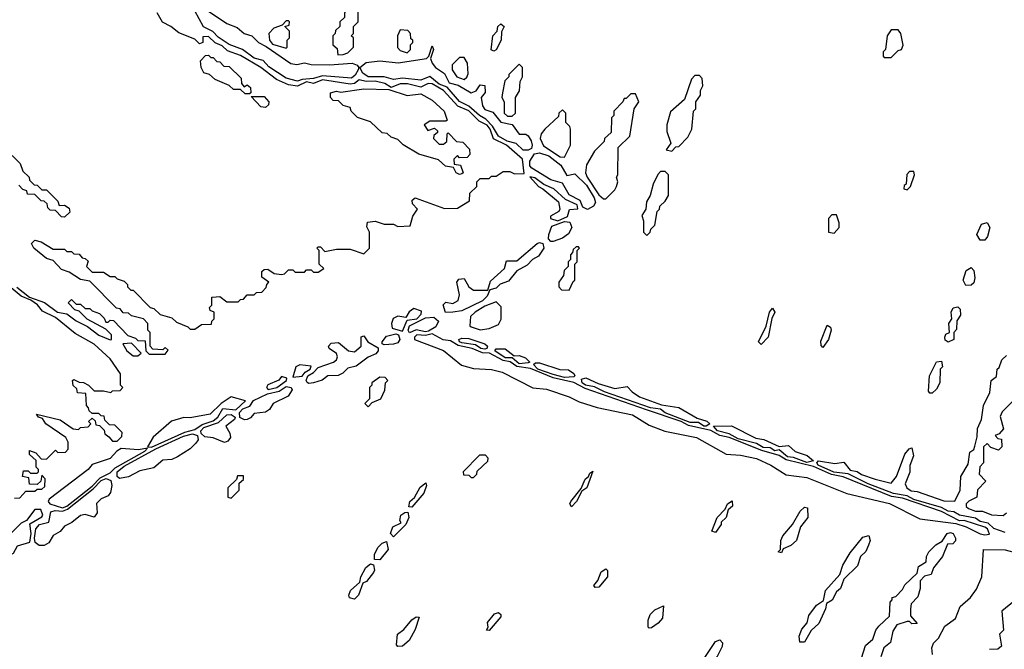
# Model space of a CAD drawing. Extents: x 2769579 to 2883812, y 684207 to 828660.
# Tile 368 of 505: x 2828028 to 2832341, y 775888 to 778645. Entities that reach past the tile are written whole.
import ezdxf

# ---------------------------------------------------------------- set-up
doc = ezdxf.new("R2010")
doc.units = 0

msp = doc.modelspace()

# ---------------------------------------------------------------- linework, layer by layer
at = {"layer": '0CON02XD'}
for points in [[(2829421.7, 778491.7), (2829445, 778492.5), (2829465, 778500), (2829490, 778525), (2829490, 778565), (2829480, 778575), (2829490, 778585), (2829490, 778615), (2829510, 778635), (2829510, 778695), (2829520, 778705), (2829515, 778730), (2829478.3, 778691.7), (2829465, 778690), (2829450, 778675), (2829450, 778655), (2829430, 778635), (2829430, 778615), (2829411.7, 778598.3), (2829410, 778585), (2829400, 778575), (2829400, 778535), (2829418.3, 778518.3), (2829421.7, 778491.7)], [(2828015, 777473.8), (2828070.5, 777430.5), (2828137, 777407), (2828194.1, 777364.1), (2828235, 777356.7), (2828275, 777326), (2828325, 777301.2), (2828375, 777263.3), (2828425, 777242.5), (2828430, 777245), (2828430, 777265), (2828405, 777290), (2828323.9, 777333.9), (2828288.3, 777368.3), (2828270, 777375), (2828240, 777405), (2828255, 777420), (2828275, 777400), (2828295, 777400), (2828315, 777380), (2828335, 777380), (2828345, 777370), (2828378.3, 777358.3), (2828398.3, 777338.3), (2828405, 777320), (2828415, 777320), (2828425, 777330), (2828438.3, 777328.3), (2828501.7, 777261.7), (2828535, 777250), (2828545, 777240), (2828578.3, 777238.3), (2828580, 777195), (2828595, 777180), (2828665, 777180), (2828678.3, 777198.3), (2828665, 777210), (2828655, 777200), (2828611.7, 777201.7), (2828600, 777215), (2828600, 777275), (2828590, 777285), (2828590, 777315), (2828570, 777335), (2828518.3, 777348.3), (2828505, 777360), (2828481.7, 777361.7), (2828468.3, 777378.3), (2828451.7, 777381.7), (2828335, 777500), (2828295, 777507.5), (2828245, 777540), (2828211.7, 777551.7), (2828175, 777590), (2828145, 777600), (2828090, 777645), (2828080, 777665), (2828095, 777680), (2828121.7, 777671.7), (2828175, 777640), (2828225, 777640), (2828235, 777630), (2828255, 777630), (2828265, 777620), (2828288.3, 777618.3), (2828301.7, 777601.7), (2828315, 777600), (2828328.3, 777588.3), (2828320, 777565), (2828345, 777540), (2828395, 777540), (2828425, 777520), (2828445, 777520), (2828455, 777510), (2828485, 777500), (2828500, 777485), (2828500, 777475), (2828515, 777460), (2828525, 777460), (2828600, 777385), (2828615, 777380), (2828643.9, 777353.9), (2828695, 777340), (2828715, 777320), (2828765, 777300), (2828775, 777290), (2828795, 777290), (2828825, 777310), (2828868.3, 777311.7), (2828870, 777325), (2828880, 777335), (2828880, 777365), (2828861.7, 777371.7), (2828860, 777385), (2828870, 777395), (2828870, 777430), (2828888.3, 777431.7), (2828905, 777432.5), (2828935, 777410), (2828985, 777410), (2828995, 777420), (2829008.3, 777421.7), (2829025, 777440), (2829055, 777440), (2829065, 777450), (2829088.3, 777451.7), (2829108.3, 777471.7), (2829110, 777485), (2829120, 777495), (2829088.3, 777518.3), (2829088.3, 777541.7), (2829098.3, 777551.7), (2829115, 777552.5), (2829143.3, 777533.3), (2829175, 777530), (2829188.3, 777531.7), (2829205, 777550), (2829225, 777550), (2829235, 777540), (2829275, 777540), (2829285, 777550), (2829305, 777550), (2829315, 777540), (2829335, 777540), (2829360, 777555), (2829340, 777575), (2829340, 777635), (2829330, 777645), (2829335, 777650), (2829345, 777650), (2829365, 777630), (2829415, 777640), (2829475, 777640), (2829535, 777620), (2829560, 777645), (2829560, 777715), (2829548.3, 777738.3), (2829551.7, 777758.3), (2829585, 777762.5), (2829625, 777750), (2829665, 777750), (2829685, 777740), (2829738.3, 777741.7), (2829750, 777785), (2829770, 777815), (2829748.3, 777838.3), (2829747.5, 777855), (2829760, 777865), (2829888.3, 777818.3), (2829945, 777820), (2829998.3, 777851.7), (2830000, 777885), (2830030, 777915), (2830030, 777935), (2830045, 777950), (2830085, 777950), (2830095, 777960), (2830115, 777960), (2830145, 777980), (2830175, 777980), (2830195, 777970), (2830238.3, 777971.7), (2830230, 778035), (2830160, 778095), (2830104, 778124), (2830089.1, 778165), (2830075, 778182.5), (2830040.9, 778200.9), (2829995, 778245.6), (2829946.6, 778266.6), (2829884, 778335), (2829835, 778364.2), (2829817.5, 778365), (2829785, 778350), (2829726.4, 778363.6), (2829695, 778363.8), (2829655, 778347.5), (2829627.5, 778365), (2829585.5, 778375.5), (2829545, 778373.8), (2829515, 778381.2), (2829494.2, 778365.8), (2829475, 778363.3), (2829355, 778382.2), (2829315, 778365.6), (2829285, 778372.2), (2829245, 778354), (2829205, 778359.2), (2829153.1, 778383.1), (2829085, 778436), (2828995, 778487.5), (2828938.6, 778508.6), (2828915, 778530), (2828884.2, 778544.2), (2828855, 778571.2), (2828830, 778570), (2828830, 778545), (2828815, 778540), (2828795, 778560), (2828725, 778587.5), (2828690, 778615), (2828653.6, 778633.6), (2828630, 778675)], [(2829245, 778376.5), (2829195, 778389.4), (2829118.8, 778438.8), (2829095, 778465.7), (2829055, 778476.7), (2829004.5, 778514.5), (2828945, 778537.1), (2828898, 778568), (2828873.6, 778593.6), (2828833.7, 778613.7), (2828795, 778683.3)], [(2828850, 778685), (2828935, 778627.8), (2828980.8, 778610.8), (2829011.2, 778585), (2829044.4, 778574.4), (2829074.2, 778545), (2829108.1, 778528.1), (2829215, 778453.6), (2829241.3, 778448.7), (2829275, 778456.2), (2829305, 778448.1), (2829385, 778447.3), (2829484.5, 778454.5), (2829505.7, 778445.7), (2829513.3, 778435), (2829511.2, 778425), (2829498, 778402), (2829481.1, 778388.9), (2829355, 778398.5), (2829315, 778387.3), (2829265, 778383.6), (2829245, 778376.5)], [(2829195, 778520), (2829200, 778525), (2829200, 778555), (2829210, 778565), (2829210, 778595), (2829190, 778615), (2829208.3, 778621.7), (2829210, 778635), (2829205, 778640), (2829195, 778640), (2829178.3, 778621.7), (2829141.7, 778608.3), (2829120, 778585), (2829122.5, 778555), (2829135, 778537.5), (2829195, 778520)], [(2830105, 778507.5), (2830093.6, 778513.6), (2830100, 778575), (2830120, 778595), (2830122.5, 778615), (2830135, 778627.5), (2830150, 778615), (2830138.3, 778591.7), (2830136.7, 778555), (2830115, 778512.5), (2830105, 778507.5)], [(2829725, 778500), (2829740, 778515), (2829740, 778535), (2829750, 778545), (2829750, 778555), (2829741.7, 778561.7), (2829740, 778585), (2829728.3, 778598.3), (2829695, 778600), (2829682.5, 778575), (2829683, 778523), (2829695, 778510), (2829725, 778500)], [(2831845, 778480), (2831875, 778510), (2831890, 778515), (2831897, 778533), (2831887.5, 778585), (2831875, 778600), (2831845, 778600), (2831827.5, 778575), (2831820, 778515), (2831810, 778505), (2831810, 778485), (2831815, 778480), (2831845, 778480)], [(2830233.2, 778073.2), (2830202.9, 778102.9), (2830163.5, 778113.5), (2830125.7, 778135), (2830098.6, 778178.6), (2830069.5, 778209.5), (2830041.4, 778225), (2829995, 778266.5), (2829955, 778287.3), (2829900, 778350), (2829865, 778362.3), (2829825, 778396), (2829785, 778380.6), (2829705, 778388.9), (2829665, 778383.1), (2829625, 778394.4), (2829554.6, 778394.6), (2829531.2, 778411.2), (2829517.5, 778435), (2829545, 778457.5), (2829605, 778464.5), (2829685.7, 778455.7), (2829810, 778475), (2829820, 778485), (2829835, 778530), (2829840, 778515), (2829827.5, 778475), (2829834, 778455), (2829848.8, 778435), (2829888.9, 778408.9), (2829908.8, 778368.8), (2829948.8, 778358.8), (2830005.8, 778324.2), (2830027.1, 778332.9), (2830045, 778360), (2830065, 778357.5), (2830066.4, 778326.4), (2830050, 778305), (2830055, 778267.5), (2830065, 778252.5), (2830100.6, 778240.6), (2830135, 778195.6), (2830185, 778185.7), (2830215, 778143.3), (2830245, 778143.3), (2830255, 778136.7), (2830268.6, 778115), (2830272.5, 778095), (2830269.2, 778080.8), (2830255, 778074), (2830233.2, 778073.2)], [(2829035, 778320), (2829015, 778320), (2828995, 778340), (2828965, 778340), (2828945, 778357.5), (2828883.8, 778383.8), (2828860, 778405), (2828835, 778412.5), (2828822.5, 778435), (2828820, 778465), (2828841.7, 778488.3), (2828855, 778490), (2828865, 778480), (2828875, 778480), (2828891.7, 778461.7), (2828905, 778460), (2828921.7, 778441.7), (2828945, 778440), (2828998.3, 778388.3), (2829000, 778365), (2829011.7, 778351.7), (2829025, 778360), (2829038.3, 778348.3), (2829040, 778325), (2829035, 778320)], [(2829975, 778382.5), (2829987, 778393), (2829991.7, 778408.3), (2829990, 778455), (2829975, 778480), (2829955, 778480), (2829923, 778447), (2829922.5, 778425), (2829942.5, 778395), (2829975, 778382.5)], [(2830185, 778222.5), (2830200, 778235), (2830200, 778305), (2830217, 778333), (2830220, 778375), (2830230, 778395), (2830230, 778435), (2830215, 778450), (2830170, 778405), (2830170, 778395), (2830153, 778377), (2830142.5, 778325), (2830140, 778305), (2830150, 778285), (2830150, 778235), (2830165, 778222.5), (2830185, 778222.5)], [(2830885, 778070), (2830901.7, 778088.3), (2830915, 778090), (2830955, 778130), (2830972.5, 778165), (2830980, 778245), (2830990, 778255), (2830990, 778285), (2831010, 778315), (2831010, 778335), (2831020, 778355), (2831017, 778387), (2831005, 778400), (2830985, 778400), (2830970, 778385), (2830940, 778295), (2830878.3, 778241.7), (2830862.5, 778185), (2830862.5, 778155), (2830880, 778105), (2830860, 778075), (2830885, 778070)], [(2829105, 778260), (2829083.6, 778263.6), (2829041.7, 778308.3), (2829098.3, 778308.3), (2829120, 778285), (2829118.3, 778271.7), (2829105, 778260)], [(2829955, 777967.5), (2829940, 777975), (2829928.3, 777998.3), (2829893.3, 778003.3), (2829861.7, 778031.7), (2829776.4, 778056.4), (2829707, 778097), (2829685, 778120), (2829655, 778130), (2829637, 778147), (2829615, 778150), (2829565, 778197.5), (2829507, 778217), (2829480, 778245), (2829475, 778260), (2829445, 778270), (2829425, 778290), (2829401.7, 778291.7), (2829390, 778305), (2829390, 778325), (2829415, 778332.5), (2829435, 778327.5), (2829535, 778342.5), (2829645, 778340), (2829725, 778312.5), (2829785, 778320), (2829835, 778292.5), (2829887.5, 778245), (2829900, 778205), (2829895, 778200), (2829825, 778200), (2829800, 778185), (2829815, 778160), (2829845, 778170), (2829858.3, 778158.3), (2829858.3, 778151.7), (2829841.7, 778138.3), (2829840, 778125), (2829865, 778100), (2829885, 778100), (2829898.3, 778111.7), (2829900, 778145), (2829905, 778150), (2829941.7, 778111.7), (2829968.3, 778108.3), (2829998.3, 778078.3), (2830000, 778055), (2829988.3, 778041.7), (2829955, 778040), (2829945, 778050), (2829930, 778035), (2829931.7, 778011.7), (2829958.3, 778008.3), (2829970, 777975), (2829965, 777970), (2829955, 777967.5)], [(2830595, 777860), (2830635, 777900), (2830642.5, 777915), (2830647.5, 777935), (2830642.5, 777955), (2830647.5, 777965), (2830650, 778085), (2830700, 778135), (2830720, 778255), (2830740, 778285), (2830725, 778320), (2830705, 778320), (2830685, 778300), (2830675, 778300), (2830670, 778285), (2830630, 778245), (2830630, 778225), (2830620, 778215), (2830618.3, 778151.7), (2830590, 778125), (2830588.3, 778111.7), (2830545, 778070), (2830510.7, 778009.3), (2830506.7, 777975), (2830513.3, 777955), (2830565, 777877.5), (2830585, 777860), (2830595, 777860)], [(2830415, 778042.5), (2830440, 778095), (2830440, 778165), (2830437, 778177), (2830420, 778195), (2830420, 778235), (2830405, 778250), (2830390, 778235), (2830388.3, 778221.7), (2830327.5, 778165), (2830312.5, 778145), (2830307.5, 778125), (2830322.7, 778092.7), (2830395, 778043.8), (2830415, 778042.5)], [(2827995, 778050), (2828030, 778015), (2828041.7, 777981.7), (2828070, 777955), (2828071.7, 777941.7), (2828091.7, 777921.7), (2828105, 777920), (2828125, 777900), (2828145, 777900), (2828195, 777850), (2828201.7, 777831.7), (2828225, 777832.5), (2828245, 777820), (2828247.5, 777802.5), (2828225, 777780)], [(2830515, 777813.3), (2830495, 777824.2), (2830482.8, 777852.8), (2830435, 777877.5), (2830405, 777928.8), (2830354.5, 777944.5), (2830270.8, 777995), (2830262.9, 778005), (2830263.1, 778025), (2830282.7, 778057.3), (2830305, 778061.4), (2830345, 778048.9), (2830397.5, 778007.5), (2830425, 777963.3), (2830459.5, 777969.5), (2830510.3, 777920.3), (2830544.5, 777865), (2830550, 777845), (2830541.3, 777828.7), (2830515, 777813.3)], [(2830775, 777700), (2830790, 777715), (2830791.7, 777728.3), (2830810, 777745), (2830820, 777805), (2830830, 777815), (2830831.7, 777828.3), (2830855, 777850), (2830870, 777875), (2830870, 777965), (2830855, 777980), (2830835, 777980), (2830823, 777967), (2830802.5, 777925), (2830790, 777875), (2830773, 777847), (2830770, 777815), (2830753, 777787), (2830760, 777765), (2830760, 777715), (2830775, 777700)], [(2831915, 777900), (2831930, 777915), (2831947.5, 777965), (2831945, 777980), (2831925, 777980), (2831913, 777967), (2831910, 777925), (2831901.7, 777918.3), (2831900, 777905), (2831915, 777900)], [(2828225, 777780), (2828211.7, 777781.7), (2828185, 777810), (2828161.7, 777811.7), (2828151.7, 777821.7), (2828148.3, 777838.3), (2828135, 777850), (2828121.7, 777851.7), (2828095, 777880), (2828061.7, 777881.7), (2828060, 777895), (2828041.7, 777901.7), (2828025, 777920)], [(2830385, 777763.8), (2830427.2, 777782.8), (2830435.9, 777814.1), (2830473.3, 777816.7), (2830469.2, 777835), (2830418.1, 777858.1), (2830367.5, 777905), (2830323.3, 777923.3), (2830285, 777952.5), (2830262.5, 777957.5), (2830300, 777915), (2830320, 777905), (2830388, 777848), (2830394, 777815), (2830390, 777805), (2830352.5, 777785), (2830352.5, 777775), (2830385, 777763.8)], [(2831595, 777710), (2831617.5, 777735), (2831617.5, 777755), (2831605, 777790), (2831585, 777790), (2831570, 777775), (2831570, 777715), (2831595, 777710)], [(2830365, 777674.3), (2830354.3, 777674.3), (2830344.4, 777685), (2830345.5, 777705), (2830359.3, 777740.7), (2830415, 777761.3), (2830437.9, 777757.9), (2830446.9, 777735), (2830432.1, 777707.9), (2830405, 777688.1), (2830365, 777674.3)], [(2832255, 777680), (2832235, 777680), (2832220, 777705), (2832240.5, 777749.5), (2832265, 777757.5), (2832276.7, 777735), (2832267.5, 777695), (2832255, 777680)], [(2829893.1, 777363.1), (2829882.9, 777397.1), (2829895, 777408.8), (2829925, 777402.5), (2829948.5, 777415), (2829955, 777440), (2829942, 777495), (2829951.2, 777508.8), (2829975, 777512.5), (2829995.8, 777475), (2830015, 777461.1), (2830078.8, 777461.2), (2830090.2, 777499.8), (2830152.2, 777555), (2830160.5, 777589.5), (2830205, 777589.6), (2830294.7, 777665.3), (2830305, 777669.5), (2830320, 777665), (2830323.1, 777645), (2830300, 777610), (2830274.6, 777595.4), (2830250.5, 777569.5), (2830206.2, 777545), (2830169.2, 777500.8), (2830133.2, 777486.8), (2830115, 777470), (2830087.5, 777462.5), (2830075.7, 777435), (2830055, 777414.4), (2829965, 777370), (2829925, 777364), (2829893.1, 777363.1)], [(2830435, 777460), (2830451.7, 777498.3), (2830460, 777505), (2830460, 777575), (2830470, 777585), (2830470, 777635), (2830480, 777645), (2830475, 777650), (2830465, 777650), (2830451.7, 777638.3), (2830450, 777625), (2830440, 777615), (2830440, 777595), (2830430, 777585), (2830430, 777565), (2830413, 777547), (2830410, 777525), (2830390, 777495), (2830390, 777475), (2830401.7, 777461.7), (2830435, 777460)], [(2832171.7, 777481.7), (2832160, 777505), (2832173.9, 777546.1), (2832195, 777560), (2832207, 777547), (2832211.2, 777515), (2832207, 777493), (2832195, 777482.5), (2832171.7, 777481.7)], [(2828005, 776550), (2828028.3, 776551.7), (2828055, 776580), (2828095, 776580), (2828105, 776590), (2828125, 776590), (2828138.3, 776601.7), (2828140, 776635), (2828125, 776650), (2828120, 776625), (2828105, 776610), (2828071.7, 776611.7), (2828068.3, 776638.3), (2828040, 776645), (2828045, 776670), (2828065, 776670), (2828075, 776660), (2828105, 776660), (2828110, 776665), (2828110, 776675), (2828100, 776685), (2828100, 776715), (2828071.7, 776741.7), (2828071.7, 776758.3), (2828098.3, 776748.3), (2828121.7, 776721.7), (2828145, 776720), (2828185, 776760), (2828195, 776750), (2828228.3, 776751.7), (2828240, 776765), (2828240, 776795), (2828230, 776815), (2828142.5, 776875), (2828128.3, 776898.3), (2828110, 776905), (2828101.7, 776918.3), (2828205, 776892.5), (2828263, 776853), (2828285, 776850), (2828295, 776860), (2828328.3, 776861.7), (2828340, 776875), (2828330, 776885), (2828345, 776900), (2828358.3, 776888.3), (2828361.7, 776871.7), (2828378.3, 776868.3), (2828398.3, 776848.3), (2828401.7, 776831.7), (2828418.3, 776818.3), (2828435, 776800), (2828455, 776800), (2828475, 776820), (2828477, 776837), (2828445, 776870), (2828421.7, 776871.7), (2828401.7, 776891.7), (2828398.3, 776908.3), (2828385, 776910), (2828375, 776920), (2828345, 776920), (2828331.7, 776931.7), (2828330, 776945), (2828320, 776955), (2828318.3, 777008.3), (2828281.7, 777011.7), (2828278.3, 777028.3), (2828263, 777043), (2828260, 777065), (2828265, 777070), (2828288.3, 777058.3), (2828307, 777057), (2828330, 777045), (2828355, 777020), (2828395, 777020), (2828427.5, 777012.5), (2828435, 777020), (2828468.3, 777021.7), (2828480, 777035), (2828470, 777045), (2828470, 777095), (2828425, 777160), (2828353.6, 777223.6), (2828270.8, 777270.8), (2828185, 777341.2), (2828128.3, 777368.3), (2828106.1, 777396.1), (2828077, 777417), (2828034.3, 777434.3), (2827991.2, 777471.2)], [(2830045, 777287.5), (2830085, 777292.5), (2830125, 777310), (2830136.4, 777333.6), (2830137, 777387), (2830115, 777410), (2830065, 777390), (2830022.5, 777365), (2830002.5, 777345), (2830000, 777305), (2830005, 777300), (2830045, 777287.5)], [(2829705, 777280.8), (2829725, 777330), (2829767.5, 777335), (2829786.7, 777355), (2829788.3, 777368.3), (2829755, 777380), (2829734.1, 777365.9), (2829719.3, 777340.7), (2829685, 777346.2), (2829664, 777336), (2829656, 777315), (2829658.8, 777295), (2829705, 777280.8)], [(2831275, 777222.5), (2831263.8, 777235), (2831297, 777303), (2831312.5, 777365), (2831325, 777382.5), (2831336.1, 777363.9), (2831323, 777337), (2831306.2, 777255), (2831275, 777222.5)], [(2832095, 777232.5), (2832081.2, 777241.2), (2832080, 777255), (2832085, 777267.5), (2832100, 777275), (2832097.5, 777315), (2832110, 777335), (2832107.5, 777365), (2832117, 777383), (2832137, 777387), (2832147, 777377), (2832149.3, 777350.7), (2832133, 777327), (2832131.7, 777288.3), (2832120, 777275), (2832120, 777245), (2832095, 777232.5)], [(2829735, 777274.4), (2829728.9, 777285), (2829735.7, 777305), (2829805, 777340), (2829841.9, 777341.9), (2829861.9, 777325), (2829850.3, 777299.7), (2829818.3, 777281.7), (2829805, 777278.9), (2829765, 777287.3), (2829735, 777274.4)], [(2831545, 777210), (2831538.3, 777218.3), (2831537, 777237), (2831565, 777307.5), (2831579.3, 777299.3), (2831582.5, 777285), (2831570, 777245), (2831545, 777210)], [(2828545, 777173.8), (2828560, 777185), (2828518.3, 777228.3), (2828480, 777225), (2828496.7, 777195), (2828525, 777173.8), (2828545, 777173.8)], [(2829295, 777052), (2829287.1, 777057.1), (2829282.9, 777065), (2829289.4, 777085), (2829315, 777100.6), (2829335, 777122.2), (2829402, 777145), (2829415.6, 777155), (2829419.4, 777169.4), (2829415, 777183.3), (2829383.8, 777205), (2829381.2, 777215), (2829391.7, 777228.3), (2829425, 777232), (2829468, 777195), (2829495, 777190.4), (2829523.3, 777215), (2829523.6, 777256.4), (2829535, 777260), (2829553.3, 777235), (2829597.7, 777207.7), (2829598.8, 777195), (2829587.9, 777182.1), (2829555, 777167.1), (2829501.4, 777128.6), (2829465, 777118.8), (2829442.9, 777097.1), (2829422.9, 777087.1), (2829377.5, 777085), (2829353.6, 777066.4), (2829315, 777054.2), (2829295, 777052)], [(2829625, 777221.2), (2829616.4, 777226.4), (2829616, 777235), (2829635, 777259.1), (2829675, 777269.6), (2829687.1, 777265), (2829693.1, 777245), (2829685, 777230.8), (2829665, 777224.3), (2829625, 777221.2)], [(2832255, 776388.8), (2832275, 776392.5), (2832267.5, 776415), (2832255, 776422.5), (2832165, 776452), (2832145, 776451.2), (2832065, 776491.5), (2831895, 776549.2), (2831846.7, 776556.7), (2831635, 776643.3), (2831583.4, 776653.4), (2831505, 776688.2), (2831385, 776717.7), (2831355, 776737.3), (2831278.4, 776758.4), (2831135, 776815.4), (2831093.9, 776823.9), (2831055, 776845.5), (2830958, 776868), (2830925.7, 776885.7), (2830773.6, 776936.4), (2830505, 777030.4), (2830455, 777056.5), (2830365, 777076.1), (2830265, 777118.2), (2830205, 777126.9), (2830176.5, 777146.5), (2830145, 777152.5), (2830085.4, 777185.4), (2830055, 777186.8), (2830010, 777205), (2829948.3, 777218.3), (2829915, 777239.4), (2829882.5, 777242.5), (2829835, 777268.9), (2829805, 777262.9), (2829767.5, 777265), (2829756.7, 777255), (2829757.5, 777245), (2829885, 777196.7), (2829963, 777133), (2830015, 777117.5), (2830095, 777113.3), (2830141.7, 777101.7), (2830275, 777032.5), (2830335, 777026.7), (2830435, 776993.3), (2830478.3, 776971.7), (2830556.7, 776946.7), (2830712.5, 776915), (2830785, 776870), (2830853.6, 776843.6), (2830992.5, 776815), (2831123, 776743), (2831185, 776738.8), (2831255, 776724), (2831317.5, 776695), (2831385, 776652.5), (2831475, 776640), (2831650.7, 776570.7), (2831837, 776527), (2831970, 776460), (2832128.3, 776438.3), (2832173.9, 776423.9), (2832235, 776393.8), (2832255, 776388.8)], [(2830065, 777201.8), (2830048, 777205), (2830025, 777220.8), (2829965, 777230), (2829954.2, 777235), (2829951.2, 777245), (2829965, 777250.8), (2829995, 777249.4), (2830065.5, 777225.5), (2830077.5, 777215), (2830073.8, 777205), (2830065, 777201.8)], [(2830215, 777137.7), (2830185, 777164.3), (2830154, 777165), (2830108.8, 777195), (2830115, 777203.3), (2830155, 777204), (2830193.3, 777173.3), (2830215, 777174.4), (2830243.8, 777165), (2830262.5, 777145), (2830255, 777142), (2830215, 777137.7)], [(2830415, 777078.2), (2830365, 777090.8), (2830297.5, 777115), (2830278.8, 777135), (2830287.7, 777142.3), (2830305, 777141.9), (2830393.2, 777113.2), (2830432.3, 777112.3), (2830455.8, 777095.8), (2830460, 777085), (2830455, 777081.2), (2830415, 777078.2)], [(2832345, 776399.1), (2832295, 776417.5), (2832270.3, 776440.3), (2832235, 776448.1), (2832215, 776462.5), (2832145, 776475.6), (2832120, 776490), (2832095, 776493.1), (2832065, 776508.9), (2831945, 776544.1), (2831915, 776560), (2831855, 776570), (2831745, 776612.1), (2831656.4, 776656.4), (2831593.4, 776663.4), (2831526, 776695), (2831518.8, 776705), (2831526.1, 776713.9), (2831597.7, 776702.3), (2831637, 776707), (2831665, 776672.5), (2831696.8, 776666.8), (2831715, 776653.8), (2831775, 776632.5), (2831845, 776616.2), (2831868.8, 776645), (2831905, 776742.5), (2831923.6, 776766.4), (2831935, 776770), (2831942.5, 776735), (2831927, 776693), (2831926.4, 776663.6), (2831907, 776613), (2831913.3, 776595), (2831932.5, 776582.5), (2831958.8, 776578.8), (2832075, 776538), (2832123.6, 776536.4), (2832146.7, 776585), (2832150, 776645), (2832181.7, 776698.3), (2832189.3, 776750.7), (2832206.4, 776763.6), (2832211.7, 776778.3), (2832221.7, 776818.3), (2832222.5, 776855), (2832240, 776895), (2832250, 776955), (2832277, 777013), (2832282.5, 777065), (2832307, 777083), (2832310, 777115), (2832318.3, 777121.7), (2832330, 777155), (2832350, 777175)], [(2832025, 777010), (2832015, 777010), (2832008.3, 777018.3), (2832013.3, 777085), (2832043.6, 777146.4), (2832065, 777150), (2832070, 777125), (2832060, 777115), (2832057.5, 777055), (2832043, 777027), (2832025, 777010)], [(2829225, 777080), (2829265, 777084.2), (2829278.5, 777101.5), (2829300, 777115), (2829305, 777127.5), (2829255, 777133.3), (2829237.5, 777125), (2829225, 777080)], [(2829116.2, 777026.2), (2829155, 777034.4), (2829196.7, 777065), (2829197.5, 777075), (2829175, 777082.5), (2829163.6, 777066.4), (2829115, 777046.2), (2829108.8, 777035), (2829116.2, 777026.2)], [(2829555, 776950), (2829571.7, 776968.3), (2829610, 776985), (2829627, 777023), (2829630, 777055), (2829640, 777065), (2829628.3, 777078.3), (2829605, 777080), (2829570, 777055), (2829570, 777045), (2829560, 777035), (2829560, 776985), (2829540, 776965), (2829555, 776950)], [(2831035, 776864.6), (2831024, 776865), (2831001.7, 776881.7), (2830965, 776881.5), (2830855, 776923.8), (2830835, 776940), (2830791.2, 776945), (2830588.8, 777015), (2830545, 777037.5), (2830506, 777045), (2830491.4, 777055), (2830488.3, 777071.7), (2830507, 777077), (2830562.1, 777052.1), (2830635, 777030), (2830688.8, 777038.8), (2830710, 777015), (2830743.4, 776993.4), (2830838.8, 776958.8), (2830915, 776946.7), (2830995, 776900), (2831037.4, 776887.4), (2831051.2, 776875), (2831035, 776864.6)], [(2829013, 776893), (2828992.7, 776902.7), (2828991.5, 776925), (2829005, 776941.5), (2829036.8, 776953.2), (2829052.1, 776977.9), (2829113.6, 777006.4), (2829165, 777018.5), (2829195, 777038.8), (2829216.7, 777035), (2829222, 777025), (2829203.6, 776996.4), (2829138.8, 776965), (2829121.7, 776938.3), (2829105, 776926), (2829055, 776921.2), (2829038.9, 776901.1), (2829025, 776894), (2829013, 776893)], [(2828605, 776773.3), (2828751.2, 776838.8), (2828795, 776850), (2828826.9, 776873.1), (2828875, 776888.9), (2828895.6, 776905), (2828917.5, 776942.5), (2828975, 776936), (2829016.7, 776976.7), (2828955, 776993.3), (2828910, 776965), (2828861.7, 776918.3), (2828775, 776901.2), (2828747, 776903), (2828693, 776887), (2828612.7, 776817.3), (2828587.5, 776775), (2828605, 776773.3)], [(2832377, 776973), (2832331.7, 776928.3), (2832323, 776907), (2832337, 776853), (2832318.3, 776831.7), (2832300, 776825), (2832311.7, 776811.7), (2832328.3, 776808.3), (2832330, 776775), (2832315, 776760), (2832281.7, 776771.7), (2832265, 776790), (2832250, 776775), (2832250, 776705), (2832233, 776687), (2832230, 776655), (2832260, 776625), (2832223, 776587), (2832220, 776555), (2832185, 776537.5), (2832173.8, 776525), (2832174.1, 776514.1), (2832184.1, 776504.1), (2832215, 776492.5), (2832245, 776493.3), (2832285, 776476.7), (2832335, 776473.3), (2832350, 776485)], [(2828925, 776793.8), (2828875, 776814), (2828839.2, 776819.2), (2828822.7, 776832.7), (2828821.9, 776845), (2828835, 776858.8), (2828898.8, 776881.2), (2828935, 776914.2), (2828955, 776916.4), (2828971.2, 776905), (2828968.8, 776895), (2828931.2, 776865), (2828948.8, 776835), (2828950.8, 776815), (2828940.3, 776799.7), (2828925, 776793.8)], [(2831475, 776706.5), (2831417.8, 776727.8), (2831390.9, 776730.9), (2831355, 776761.2), (2831335, 776757.1), (2831315, 776770), (2831285, 776771.5), (2831255, 776788.6), (2831175, 776809.6), (2831135, 776831.5), (2831084.2, 776844.2), (2831067.5, 776865), (2831146.4, 776866.4), (2831252.9, 776812.9), (2831287.4, 776807.4), (2831355, 776776.7), (2831395, 776781.2), (2831425, 776754.2), (2831476.4, 776736.4), (2831505, 776713.3), (2831475, 776706.5)], [(2828465.8, 776635.8), (2828454.4, 776644.4), (2828454.4, 776665), (2828485, 776689.6), (2828623.8, 776766.2), (2828745, 776820.7), (2828785, 776831.8), (2828806.2, 776825), (2828809.2, 776805), (2828799.6, 776790.4), (2828775, 776765.8), (2828719.1, 776730.9), (2828695, 776718.6), (2828655, 776715.7), (2828615, 776682.5), (2828555, 776670), (2828505, 776644), (2828465.8, 776635.8)], [(2828215, 776507.8), (2828235, 776514.6), (2828345, 776602.1), (2828380.5, 776639.5), (2828425, 776660.8), (2828446.9, 776683.1), (2828576, 776755), (2828588.3, 776768.3), (2828548, 776762), (2828473, 776767), (2828453.6, 776756.4), (2828425, 776723.3), (2828345, 776697.5), (2828327.5, 776675), (2828157.5, 776545), (2828152.5, 776535), (2828160, 776525), (2828215, 776507.8)], [(2830015, 776640), (2830030, 776655), (2830031.7, 776668.3), (2830078.3, 776711.7), (2830080, 776725), (2830068.3, 776738.3), (2830041.7, 776738.3), (2829970, 776665), (2829971.7, 776651.7), (2829995, 776650), (2830005, 776640), (2830015, 776640)], [(2830445, 776512.5), (2830437.5, 776525), (2830442.5, 776535), (2830487.5, 776592.5), (2830505, 776632.5), (2830520, 776645), (2830525, 776660), (2830538.3, 776668.3), (2830512.5, 776595), (2830490, 776580), (2830467.5, 776535), (2830445, 776512.5)], [(2828135, 776342.9), (2828113.3, 776343.3), (2828096.2, 776356.2), (2828092.3, 776375), (2828098.9, 776415), (2828115, 776434.4), (2828155.3, 776444.7), (2828165, 776490), (2828183.6, 776496.4), (2828215, 776493.2), (2828238, 776502), (2828349.3, 776590.7), (2828385, 776626.8), (2828406.2, 776636.2), (2828426.7, 776626.7), (2828431.4, 776605), (2828426, 776575), (2828415, 776560), (2828385, 776547.1), (2828365, 776526.7), (2828368, 776485), (2828355, 776466.7), (2828315, 776478), (2828295, 776474.2), (2828256.6, 776443.4), (2828225, 776427.1), (2828205.5, 776404.5), (2828175, 776385.8), (2828155.5, 776354.5), (2828135, 776342.9)], [(2828955, 776550), (2828990, 776585), (2828990, 776615), (2829008.3, 776631.7), (2829008.3, 776648.3), (2828981.7, 776648.3), (2828978.3, 776631.7), (2828940, 776595), (2828940, 776555), (2828955, 776550)], [(2829745, 776510), (2829732.5, 776512.5), (2829737.5, 776535), (2829757.5, 776552.5), (2829782.3, 776597.7), (2829807, 776617), (2829810, 776605), (2829798.3, 776571.7), (2829745, 776510)], [(2831075, 776400), (2831060, 776405), (2831082.5, 776465), (2831118.3, 776501.7), (2831127.5, 776525), (2831148.3, 776538.3), (2831150, 776515), (2831131.7, 776498.3), (2831122.5, 776465), (2831100, 776445), (2831100, 776435), (2831075, 776400)], [(2827865, 776221.1), (2827895, 776224.5), (2827920.9, 776259.1), (2827960.7, 776289.3), (2828001.2, 776308.8), (2828018.8, 776341.2), (2828072.1, 776357.9), (2828078.5, 776395), (2828072.5, 776437.5), (2828125, 776467.5), (2828128.8, 776475), (2828120, 776500), (2828095, 776500), (2828058.3, 776451.7), (2828035, 776440), (2827975, 776380), (2827921.7, 776358.3), (2827880, 776315), (2827855, 776310), (2827841.7, 776298.3), (2827832.5, 776275), (2827832.5, 776255), (2827838.8, 776245), (2827865, 776221.1)], [(2831365, 776310), (2831350, 776315), (2831360, 776325), (2831362.5, 776365), (2831370, 776385), (2831412.5, 776435), (2831447, 776493), (2831465, 776510), (2831478.3, 776508.3), (2831480, 776465), (2831447.5, 776425), (2831430, 776365), (2831405, 776342.5), (2831371.7, 776328.3), (2831365, 776310)], [(2829665, 776380), (2829652.5, 776395), (2829662.5, 776425), (2829698.3, 776441.7), (2829692.5, 776452.5), (2829697.5, 776475), (2829715, 776487.5), (2829728.3, 776488.3), (2829732.5, 776465), (2829720, 776435), (2829665, 776380)], [(2831465, 775920), (2831445, 775920), (2831442.5, 775945), (2831453.9, 775976.1), (2831476.7, 776003.3), (2831483.9, 776036.1), (2831518.3, 776081.7), (2831548.3, 776101.7), (2831557.5, 776145), (2831620, 776215), (2831633.8, 776256.2), (2831665, 776310), (2831720.7, 776379.3), (2831747, 776387), (2831752.5, 776365), (2831746.4, 776343.6), (2831733.6, 776316.4), (2831710, 776295), (2831697, 776253), (2831637.5, 776195), (2831622.5, 776155), (2831605, 776140), (2831586.4, 776103.6), (2831561.7, 776088.3), (2831557.5, 776065), (2831528.3, 776001.7), (2831495, 775970), (2831465, 775920)], [(2831715, 775850), (2831732.5, 775905), (2831765, 775932.5), (2831778.3, 775971.7), (2831790.7, 775989.3), (2831837, 776033), (2831840, 776095), (2831850, 776105), (2831850, 776115), (2831865, 776120), (2831895, 776150), (2831905, 776170), (2831958.3, 776221.7), (2831965, 776250), (2831998.3, 776271.7), (2832000, 776295), (2832010, 776315), (2832040, 776345), (2832068.3, 776361.7), (2832090, 776395), (2832105, 776400), (2832115.9, 776395.9), (2832127.5, 776375), (2832127.5, 776362.5), (2832115, 776350), (2832091.7, 776348.3), (2832070, 776295), (2832030, 776245), (2832020, 776215), (2831991.7, 776208.3), (2831971.7, 776188.3), (2831971.7, 776178.3), (2831972.5, 776155), (2831961.7, 776118.3), (2831933, 776087), (2831930, 776065), (2831930, 776035), (2831958.3, 776001.7), (2831935, 776000), (2831925, 776010), (2831915, 776010), (2831870, 775995), (2831853, 775967), (2831841.7, 775918.3), (2831812.5, 775895), (2831800, 775855)], [(2829605, 776280), (2829581.7, 776281.7), (2829582.5, 776305), (2829597.5, 776335), (2829615, 776352.5), (2829635, 776360), (2829642.5, 776325), (2829605, 776280)], [(2832026.7, 775865), (2832022.5, 775895), (2832030, 775915), (2832053, 775937), (2832080.7, 775989.3), (2832126.4, 776023.6), (2832147.5, 776075), (2832192.5, 776115), (2832218.3, 776151.7), (2832242.5, 776205), (2832250, 776325), (2832345, 776323.3), (2832398.8, 776308.8), (2832427.5, 776275), (2832427.5, 776195), (2832385, 776100), (2832330, 776055), (2832337.5, 775972.5), (2832320, 775955), (2832328.3, 775901.7), (2832311.7, 775888.3), (2832275, 775887.5)], [(2829495, 776107.5), (2829473, 776113), (2829470, 776125), (2829476.7, 776145), (2829518.3, 776181.7), (2829522.5, 776205), (2829543.6, 776246.4), (2829565, 776262.5), (2829578.3, 776258.3), (2829582.5, 776235), (2829577.5, 776225), (2829547.5, 776185), (2829531.7, 776178.3), (2829512.5, 776125), (2829495, 776107.5)], [(2830548.3, 776158.3), (2830543, 776167), (2830560.7, 776189.3), (2830575, 776227.5), (2830595, 776240), (2830602.5, 776232.5), (2830603.3, 776205), (2830565, 776160), (2830548.3, 776158.3)], [(2830785, 775980), (2830780, 775985), (2830781.2, 776015), (2830790, 776040), (2830809.3, 776060.7), (2830848.3, 776078.3), (2830843.3, 776025), (2830825, 776002.5), (2830795, 775982.5), (2830785, 775980)], [(2829685, 775900), (2829678.3, 775908.3), (2829683.3, 775955), (2829710, 775975), (2829745, 776017.5), (2829765, 776030), (2829778.3, 776028.3), (2829760, 775975), (2829733.6, 775926.4), (2829705, 775902.5), (2829685, 775900)], [(2830085, 775970), (2830072.5, 775972.5), (2830080, 775985), (2830077.5, 776005), (2830107, 776043), (2830125, 776050), (2830135, 776040), (2830135, 776030), (2830085, 775970)], [(2831025, 775790), (2831013, 775803), (2831015, 775830), (2831075, 775922.5), (2831095, 775930), (2831106.4, 775916.4), (2831105, 775900), (2831083, 775857), (2831025, 775790)]]:
    msp.add_lwpolyline(points, dxfattribs=at)

doc.saveas('drawing.dxf')
